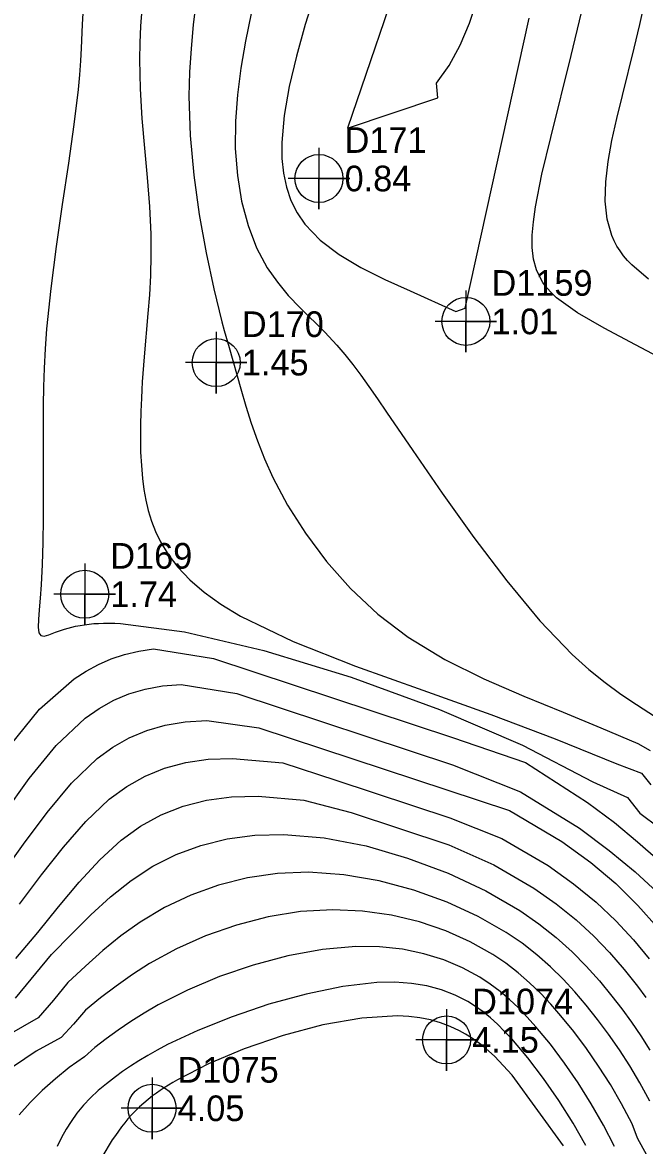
# Model space of a CAD drawing. Extents: x 2356077 to 2359823, y 225951 to 227822.
# Drawn here: x 2357456.1 to 2357516.8, y 226578.4 to 226687.9 of the extents above; entities that cross this region are included whole.
import ezdxf

# ---------------------------------------------------------------- set-up
doc = ezdxf.new("R2010")
doc.units = 0
for name, color, linetype in [('DTM Contours Major', 7, 'Continuous'), ('DTM Contours Minor', 7, 'Continuous'), ('Exist DTM Regular Point CELL', 7, 'Continuous'), ('Exist DTM Regular Point Cogo Elevation', 7, 'Continuous'), ('Exist DTM Regular Point Cogo Number', 7, 'Continuous')]:
    doc.layers.add(name, color=color, linetype=linetype)

msp = doc.modelspace()

# ---------------------------------------------------------------- linework, layer by layer
at = {"layer": 'DTM Contours Major'}
for points in [[(2357484.66, 226690.75), (2357483.7, 226687.65), (2357482.84, 226684.59), (2357482.13, 226681.63), (2357481.63, 226678.8), (2357481.4, 226676.16), (2357481.41, 226674.61), (2357481.56, 226673.16), (2357481.85, 226671.79), (2357482.29, 226670.51), (2357482.89, 226669.31), (2357483.66, 226668.19), (2357485.15, 226666.63), (2357486.99, 226665.23), (2357489.11, 226663.96), (2357491.44, 226662.79), (2357493.92, 226661.7), (2357498.37, 226659.69), (2357499.3, 226660)], [(2357499.3, 226660), (2357505.54, 226688.28)], [(2357454.91, 226617.39), (2357457.76, 226620.93), (2357461.15, 226623.89), (2357462.31, 226624.64), (2357463.52, 226625.29), (2357464.77, 226625.83), (2357466.08, 226626.26), (2357467.46, 226626.58), (2357468.9, 226626.8), (2357474.75, 226625.85), (2357498.04, 226618.16), (2357505.16, 226615.71), (2357511.23, 226611.84), (2357513.84, 226609.88), (2357516.11, 226607.99), (2357518.13, 226606.2)], [(2357455.42, 226592.76), (2357458.95, 226597.01), (2357460.88, 226598.98), (2357462.78, 226600.87), (2357464.7, 226602.64), (2357466.7, 226604.23), (2357468.84, 226605.61), (2357471.11, 226606.75), (2357473.52, 226607.64), (2357476.07, 226608.28), (2357478.77, 226608.64), (2357481.6, 226608.72), (2357485.55, 226608.38), (2357489.62, 226607.6), (2357493.68, 226606.39), (2357497.63, 226604.95), (2357501.31, 226603.22), (2357504.62, 226601.3), (2357506.49, 226600.01), (2357508.18, 226598.66), (2357509.71, 226597.28), (2357511.1, 226595.87), (2357512.39, 226594.43), (2357513.59, 226592.96), (2357514.56, 226591.7), (2357515.5, 226590.41), (2357516.41, 226589.08), (2357517.31, 226587.69)], [(2357508.87, 226578.37), (2357503.88, 226585.25), (2357502.16, 226587.11), (2357501.6, 226587.6), (2357501.04, 226588.06), (2357500.47, 226588.49), (2357499.9, 226588.88), (2357499.33, 226589.24), (2357498.75, 226589.56), (2357497.83, 226590), (2357496.88, 226590.36), (2357495.9, 226590.64), (2357494.88, 226590.84), (2357493.81, 226590.97), (2357492.68, 226591.03), (2357489.2, 226590.82), (2357485.42, 226590.15), (2357481.54, 226589.12), (2357477.75, 226587.83), (2357474.25, 226586.36), (2357471.23, 226584.81), (2357470.78, 226584.55), (2357470.35, 226584.29), (2357469.94, 226584.03), (2357469.55, 226583.77), (2357469.17, 226583.51), (2357468.81, 226583.24), (2357468.36, 226582.89), (2357467.94, 226582.53), (2357467.53, 226582.16), (2357467.14, 226581.78), (2357466.76, 226581.39), (2357466.4, 226580.98), (2357466.09, 226580.6), (2357465.78, 226580.21), (2357465.47, 226579.8), (2357465.17, 226579.38), (2357464.87, 226578.93), (2357464.58, 226578.47), (2357463.31, 226576.32)]]:
    msp.add_lwpolyline(points, dxfattribs=at)
at = {"layer": 'DTM Contours Minor'}
for points in [[(2357493.62, 226694.6), (2357487.82, 226677.56)], [(2357467.76, 226689.16), (2357467.64, 226687.51), (2357467.56, 226685.88), (2357467.53, 226684.25), (2357467.59, 226681.39), (2357467.77, 226678.49), (2357468.02, 226675.6), (2357468.28, 226672.74), (2357468.5, 226669.93), (2357468.63, 226667.22), (2357468.64, 226665.18), (2357468.59, 226663.21), (2357468.49, 226661.32), (2357468.35, 226659.5), (2357467.98, 226655.26), (2357467.85, 226653.63), (2357467.8, 226652.83), (2357467.75, 226652.04), (2357467.71, 226651.25), (2357467.65, 226649.94), (2357467.62, 226648.62), (2357467.61, 226647.3), (2357467.64, 226645.99), (2357467.71, 226644.69), (2357467.83, 226643.4), (2357467.96, 226642.35), (2357468.14, 226641.31), (2357468.38, 226640.28), (2357468.69, 226639.26), (2357469.08, 226638.25), (2357469.57, 226637.24), (2357470.33, 226636), (2357471.28, 226634.76), (2357472.44, 226633.54), (2357473.83, 226632.34), (2357475.47, 226631.16), (2357477.39, 226629.99), (2357482.5, 226627.53), (2357488.58, 226625.13), (2357495.16, 226622.77), (2357501.8, 226620.41), (2357508.06, 226618.02), (2357514.09, 226615.61), (2357516.5, 226614.68), (2357517.41, 226613.54)], [(2357473.04, 226689.99), (2357472.77, 226687.64), (2357472.55, 226685.33), (2357472.4, 226683.01), (2357472.34, 226680.66), (2357472.47, 226676.85), (2357472.82, 226672.98), (2357473.36, 226669.13), (2357474.03, 226665.4), (2357474.78, 226661.89), (2357475.57, 226658.68), (2357475.8, 226657.82), (2357476.26, 226656.17), (2357477.41, 226652.15), (2357477.89, 226650.47), (2357478.42, 226648.79), (2357479.02, 226647.07), (2357479.71, 226645.32), (2357480.53, 226643.52), (2357481.96, 226640.82), (2357483.71, 226638.07), (2357485.76, 226635.33), (2357488.12, 226632.68), (2357490.77, 226630.2), (2357493.72, 226627.94), (2357497.3, 226625.77), (2357501.1, 226623.88), (2357505, 226622.2), (2357508.84, 226620.64), (2357512.52, 226619.11), (2357516.12, 226617.58), (2357517.34, 226616.91)], [(2357487.82, 226677.56), (2357496.62, 226680.51), (2357496.48, 226681.93), (2357497.72, 226683.67), (2357498.8, 226685.65), (2357499.71, 226687.79), (2357500.45, 226690)], [(2357517.17, 226662.85), (2357515.56, 226664.22), (2357515.13, 226664.67), (2357514.74, 226665.12), (2357514.4, 226665.59), (2357514.09, 226666.07), (2357513.82, 226666.56), (2357513.59, 226667.08), (2357513.13, 226668.68), (2357512.95, 226670.44), (2357513, 226672.32), (2357513.23, 226674.3), (2357513.61, 226676.37), (2357514.09, 226678.51), (2357514.63, 226680.75), (2357515.78, 226685.34), (2357516.34, 226687.66), (2357516.85, 226689.99)], [(2357462.01, 226688.75), (2357461.95, 226687.67), (2357461.84, 226685.36), (2357461.76, 226684.11), (2357461.66, 226682.77), (2357461.53, 226681.33), (2357461.13, 226677.92), (2357460.6, 226674.15), (2357460, 226670.13), (2357459.41, 226666.01), (2357458.88, 226661.92), (2357458.47, 226658), (2357458.33, 226656.05), (2357458.23, 226654.17), (2357458.17, 226652.34), (2357458.13, 226650.55), (2357458.12, 226648.78), (2357458.12, 226647.01), (2357458.13, 226641.95), (2357458.13, 226639.5), (2357458.11, 226637.17), (2357458.05, 226635.01), (2357457.95, 226633.05), (2357457.85, 226631.75), (2357457.74, 226630.62), (2357457.67, 226629.66), (2357457.65, 226628.91), (2357457.72, 226628.38), (2357457.91, 226628.1), (2357458.22, 226628.05), (2357458.69, 226628.18), (2357459.34, 226628.42), (2357460.2, 226628.71), (2357461.28, 226629), (2357462.61, 226629.22), (2357463.06, 226629.26), (2357463.53, 226629.29), (2357464.03, 226629.31), (2357464.55, 226629.32), (2357465.11, 226629.31), (2357465.68, 226629.29), (2357471.92, 226628.46), (2357479.64, 226626.63), (2357488.16, 226624.04), (2357496.8, 226620.9), (2357504.89, 226617.43), (2357511.74, 226613.85), (2357515.13, 226612.33), (2357516.34, 226610.8), (2357518.24, 226609.35)], [(2357478.43, 226688.73), (2357477.88, 226686.04), (2357477.42, 226683.41), (2357477.07, 226680.81), (2357476.88, 226678.25), (2357476.87, 226675.57), (2357477.08, 226672.95), (2357477.49, 226670.45), (2357478.12, 226668.08), (2357478.95, 226665.9), (2357479.99, 226663.94), (2357480.97, 226662.53), (2357482.04, 226661.25), (2357483.19, 226660.04), (2357485.59, 226657.66), (2357486.77, 226656.4), (2357487.55, 226655.49), (2357488.33, 226654.51), (2357489.11, 226653.47), (2357489.9, 226652.36), (2357490.73, 226651.17), (2357491.61, 226649.89), (2357494.17, 226646.14), (2357497.04, 226641.98), (2357500.13, 226637.66), (2357503.34, 226633.44), (2357506.57, 226629.55), (2357509.72, 226626.24), (2357511.34, 226624.79), (2357512.93, 226623.52), (2357514.48, 226622.4), (2357516.01, 226621.37), (2357519.05, 226619.39)], [(2357519.27, 226654.64), (2357515.89, 226656.44), (2357512.85, 226658.05), (2357510.25, 226659.55), (2357508.21, 226661.03), (2357507.9, 226661.32), (2357507.61, 226661.61), (2357507.34, 226661.9), (2357507.1, 226662.19), (2357506.88, 226662.5), (2357506.69, 226662.81), (2357506.24, 226663.76), (2357505.95, 226664.79), (2357505.82, 226665.91), (2357505.83, 226667.12), (2357505.94, 226668.44), (2357506.15, 226669.88), (2357506.78, 226673.07), (2357507.63, 226676.66), (2357509.64, 226684.64), (2357510.65, 226688.84)], [(2357454.27, 226610.67), (2357456.76, 226614.17), (2357459.41, 226617.38), (2357462.24, 226620.04), (2357463.6, 226621), (2357465.01, 226621.79), (2357466.5, 226622.42), (2357468.09, 226622.88), (2357469.78, 226623.19), (2357471.59, 226623.33), (2357477.03, 226622.45), (2357498.05, 226615.51), (2357504.68, 226612.88), (2357510.43, 226609.31), (2357513.34, 226607.16), (2357515.86, 226605.08), (2357518.03, 226603.1)], [(2357453.95, 226604.58), (2357456.22, 226607.76), (2357458.52, 226610.86), (2357460.91, 226613.7), (2357463.41, 226616.1), (2357464.94, 226617.23), (2357466.53, 226618.14), (2357468.23, 226618.86), (2357470.04, 226619.37), (2357471.99, 226619.69), (2357474.1, 226619.81), (2357479.18, 226619.1), (2357503.61, 226611.04), (2357508.73, 226608.01), (2357511.53, 226605.99), (2357513.99, 226603.92), (2357516.14, 226601.8), (2357518.06, 226599.63)], [(2357455.83, 226601.93), (2357457.98, 226604.76), (2357460.12, 226607.48), (2357462.3, 226609.99), (2357464.58, 226612.14), (2357466.28, 226613.39), (2357468.07, 226614.4), (2357469.98, 226615.18), (2357472.03, 226615.72), (2357474.23, 226616.04), (2357476.61, 226616.12), (2357481.51, 226615.68), (2357486.66, 226613.99), (2357497.79, 226610.32), (2357502.86, 226608.33), (2357507.37, 226605.68), (2357509.87, 226603.91), (2357512.06, 226602.11), (2357513.98, 226600.29), (2357515.7, 226598.44), (2357517.23, 226596.58)], [(2357455.45, 226596.63), (2357457.6, 226599.17), (2357459.64, 226601.67), (2357461.63, 226604.06), (2357463.65, 226606.25), (2357465.75, 226608.17), (2357467.63, 226609.53), (2357469.63, 226610.63), (2357471.77, 226611.47), (2357474.05, 226612.06), (2357476.5, 226612.38), (2357479.11, 226612.45), (2357483.54, 226612.04), (2357488.16, 226610.85), (2357497.7, 226607.7), (2357502.07, 226605.76), (2357505.98, 226603.48), (2357508.16, 226601.96), (2357510.1, 226600.4), (2357511.83, 226598.81), (2357513.38, 226597.19), (2357514.79, 226595.56), (2357516.09, 226593.92), (2357516.9, 226592.83)], [(2357517.3, 226582.73), (2357516.33, 226584.49), (2357515.34, 226586.16), (2357514.33, 226587.73), (2357513.28, 226589.24), (2357512.2, 226590.68), (2357511.09, 226592.08), (2357509.99, 226593.36), (2357508.84, 226594.6), (2357507.61, 226595.81), (2357506.29, 226596.98), (2357504.85, 226598.1), (2357503.28, 226599.17), (2357500.56, 226600.73), (2357497.53, 226602.12), (2357494.29, 226603.29), (2357490.91, 226604.2), (2357487.46, 226604.79), (2357484.02, 226605.03), (2357480.99, 226604.91), (2357478.05, 226604.48), (2357475.22, 226603.77), (2357472.52, 226602.8), (2357469.96, 226601.59), (2357467.58, 226600.17), (2357465.72, 226598.83), (2357463.96, 226597.39), (2357462.25, 226595.87), (2357460.55, 226594.29), (2357459.13, 226592.55), (2357457.65, 226590.85), (2357454.58, 226589.08)], [(2357520.28, 226571.46), (2357516.1, 226579.11), (2357515.59, 226580.49), (2357514.54, 226582.45), (2357513.45, 226584.34), (2357512.3, 226586.14), (2357511.11, 226587.85), (2357509.89, 226589.49), (2357508.62, 226591.04), (2357507.64, 226592.16), (2357506.63, 226593.24), (2357505.57, 226594.26), (2357504.45, 226595.23), (2357503.26, 226596.15), (2357501.98, 226597.01), (2357499.79, 226598.24), (2357497.4, 226599.31), (2357494.83, 226600.19), (2357492.11, 226600.84), (2357489.29, 226601.25), (2357486.39, 226601.38), (2357483.23, 226601.19), (2357480.08, 226600.67), (2357476.98, 226599.87), (2357473.98, 226598.83), (2357471.14, 226597.57), (2357468.5, 226596.13), (2357466.83, 226595.06), (2357465.25, 226593.94), (2357463.73, 226592.78), (2357462.25, 226591.59), (2357461.09, 226590.23), (2357459.89, 226588.93), (2357457.45, 226587.58), (2357455.23, 226586.1)], [(2357513.85, 226578.28), (2357512.77, 226580.39), (2357511.58, 226582.47), (2357510.31, 226584.49), (2357508.98, 226586.42), (2357507.6, 226588.26), (2357506.19, 226589.96), (2357505.34, 226590.91), (2357504.48, 226591.8), (2357503.6, 226592.63), (2357502.69, 226593.41), (2357501.73, 226594.13), (2357500.73, 226594.8), (2357499.04, 226595.72), (2357497.22, 226596.49), (2357495.26, 226597.09), (2357493.17, 226597.52), (2357490.95, 226597.75), (2357488.62, 226597.78), (2357485.36, 226597.5), (2357481.99, 226596.88), (2357478.61, 226595.98), (2357475.32, 226594.85), (2357472.2, 226593.54), (2357469.36, 226592.1), (2357467.97, 226591.3), (2357466.67, 226590.47), (2357465.44, 226589.63), (2357464.28, 226588.79), (2357463.16, 226587.94), (2357462.17, 226587.05), (2357460.68, 226585.99), (2357459.33, 226584.89), (2357458.05, 226583.76), (2357456.86, 226582.6), (2357455.78, 226581.38)], [(2357511.07, 226578.38), (2357509.81, 226580.56), (2357508.43, 226582.77), (2357506.94, 226584.92), (2357505.39, 226586.95), (2357503.83, 226588.79), (2357503.14, 226589.52), (2357502.45, 226590.21), (2357501.75, 226590.84), (2357501.04, 226591.42), (2357500.3, 226591.95), (2357499.54, 226592.43), (2357498.3, 226593.06), (2357496.98, 226593.57), (2357495.56, 226593.95), (2357494.05, 226594.19), (2357492.42, 226594.3), (2357490.68, 226594.27), (2357487.35, 226593.89), (2357483.79, 226593.16), (2357480.15, 226592.16), (2357476.58, 226590.95), (2357473.23, 226589.61), (2357470.27, 226588.23), (2357469.26, 226587.7), (2357468.33, 226587.17), (2357467.45, 226586.65), (2357466.64, 226586.13), (2357465.88, 226585.61), (2357465.17, 226585.09), (2357464.3, 226584.42), (2357463.5, 226583.74), (2357462.75, 226583.04), (2357462.06, 226582.32), (2357461.43, 226581.55), (2357460.85, 226580.74), (2357460.37, 226579.97), (2357459.92, 226579.16), (2357459.5, 226578.29)]]:
    msp.add_lwpolyline(points, dxfattribs=at)
at = {"layer": 'Exist DTM Regular Point CELL'}
for points in [[(2357485.03, 226675.65), (2357485.03, 226669.65), (2357485.03, 226672.65), (2357488.03, 226672.65), (2357482.03, 226672.65)], [(2357499.36, 226661.72), (2357499.36, 226655.72), (2357499.36, 226658.72), (2357502.36, 226658.72), (2357496.36, 226658.72)], [(2357475.01, 226657.7), (2357475.01, 226651.7), (2357475.01, 226654.7), (2357478.01, 226654.7), (2357472.01, 226654.7)], [(2357462.18, 226635.12), (2357462.18, 226629.12), (2357462.18, 226632.12), (2357465.18, 226632.12), (2357459.18, 226632.12)], [(2357497.47, 226591.68), (2357497.47, 226585.68), (2357497.47, 226588.68), (2357500.47, 226588.68), (2357494.47, 226588.68)], [(2357468.75, 226585.02), (2357468.75, 226579.02), (2357468.75, 226582.02), (2357471.75, 226582.02), (2357465.75, 226582.02)]]:
    msp.add_lwpolyline(points, dxfattribs=at)
for centre in [(2357485.03, 226672.65), (2357499.36, 226658.72), (2357475.01, 226654.7), (2357462.18, 226632.12), (2357497.47, 226588.68), (2357468.75, 226582.02)]:
    msp.add_circle(centre, 2.34, dxfattribs=at)

# ---------------------------------------------------------------- texts
at = {"layer": 'Exist DTM Regular Point Cogo Elevation'}
for s, p in [('0.84', (2357487.53, 226671.4)), ('1.01', (2357501.86, 226657.47)), ('1.45', (2357477.51, 226653.45)), ('1.74', (2357464.68, 226630.87)), ('4.15', (2357499.97, 226587.43)), ('4.05', (2357471.25, 226580.77))]:
    msp.add_text(s, height=2.5, dxfattribs=at).set_placement(p)
at = {"layer": 'Exist DTM Regular Point Cogo Number'}
for s, p in [('D171', (2357487.53, 226675.15)), ('D1159', (2357501.86, 226661.22)), ('D170', (2357477.51, 226657.2)), ('D169', (2357464.68, 226634.62)), ('D1074', (2357499.97, 226591.18)), ('D1075', (2357471.25, 226584.52))]:
    msp.add_text(s, height=2.5, dxfattribs=at).set_placement(p)

doc.saveas('drawing.dxf')
